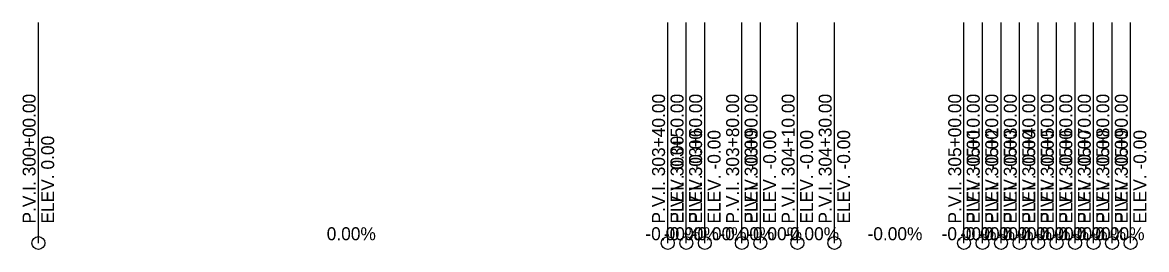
# Model space of a CAD drawing. Extents: x -70 to 701944, y -4 to 666871.
# Drawn here: x 661863 to 662471, y 648385 to 648508 of the extents above; entities that cross this region are included whole.
import ezdxf

# ---------------------------------------------------------------- set-up
doc = ezdxf.new("R2010")
doc.units = 0
doc.layers.add('R_Vert Alg', color=7, linetype='Continuous')
doc.layers.add('R_Vert Alg Annot', color=7, linetype='Continuous')

msp = doc.modelspace()

# ---------------------------------------------------------------- linework, layer by layer
at = {"layer": 'R_Vert Alg'}
for p, q in [((661872.01, 648388.73), (661872.01, 648507.73)), ((662212.01, 648388.73), (662212.01, 648507.73)), ((662222.01, 648388.73), (662222.01, 648507.73)), ((662232.01, 648388.73), (662232.01, 648507.73)), ((662252.01, 648388.73), (662252.01, 648507.73)), ((662262.01, 648388.73), (662262.01, 648507.73)), ((662282.01, 648388.73), (662282.01, 648507.73)), ((662302.01, 648388.73), (662302.01, 648507.73)), ((662372.01, 648388.73), (662372.01, 648507.73)), ((662382.01, 648388.73), (662382.01, 648507.73)), ((662392.01, 648388.73), (662392.01, 648507.73)), ((662402.01, 648388.73), (662402.01, 648507.73)), ((662412.01, 648388.73), (662412.01, 648507.73)), ((662422.01, 648388.73), (662422.01, 648507.73)), ((662432.01, 648388.73), (662432.01, 648507.73)), ((662442.01, 648388.73), (662442.01, 648507.73)), ((662452.01, 648388.73), (662452.01, 648507.73)), ((662462.01, 648388.73), (662462.01, 648507.73))]:
    msp.add_line(p, q, dxfattribs=at)
for centre in [(661872.01, 648388.73), (662212.01, 648388.73), (662222.01, 648388.73), (662232.01, 648388.73), (662252.01, 648388.73), (662262.01, 648388.73), (662282.01, 648388.73), (662302.01, 648388.73), (662372.01, 648388.73), (662382.01, 648388.73), (662392.01, 648388.73), (662402.01, 648388.73), (662412.01, 648388.73), (662422.01, 648388.73), (662432.01, 648388.73), (662442.01, 648388.73), (662452.01, 648388.73), (662462.01, 648388.73)]:
    msp.add_circle(centre, 3.5, dxfattribs=at)

# ---------------------------------------------------------------- texts
at = {"layer": 'R_Vert Alg Annot'}
for s, rotation, p in [('P.V.I. 300+00.00', 90, (661870.51, 648399.23)), ('P.V.I. 303+40.00', 90, (662210.51, 648399.23)), ('P.V.I. 303+50.00', 90, (662220.51, 648399.23)), ('P.V.I. 303+60.00', 90, (662230.51, 648399.23)), ('P.V.I. 303+80.00', 90, (662250.51, 648399.23)), ('P.V.I. 303+90.00', 90, (662260.51, 648399.23)), ('P.V.I. 304+10.00', 90, (662280.51, 648399.23)), ('P.V.I. 304+30.00', 90, (662300.51, 648399.23)), ('P.V.I. 305+00.00', 90, (662370.51, 648399.23)), ('P.V.I. 305+10.00', 90, (662380.51, 648399.23)), ('P.V.I. 305+20.00', 90, (662390.51, 648399.23)), ('P.V.I. 305+30.00', 90, (662400.51, 648399.23)), ('P.V.I. 305+40.00', 90, (662410.51, 648399.23)), ('P.V.I. 305+50.00', 90, (662420.51, 648399.23)), ('P.V.I. 305+60.00', 90, (662430.51, 648399.23)), ('P.V.I. 305+70.00', 90, (662440.51, 648399.23)), ('P.V.I. 305+80.00', 90, (662450.51, 648399.23)), ('P.V.I. 305+90.00', 90, (662460.51, 648399.23)), ('ELEV. 0.00', 90, (661880.51, 648399.23)), ('ELEV. 0.00', 90, (662220.51, 648399.23)), ('ELEV. -0.00', 90, (662230.51, 648399.23)), ('ELEV. -0.00', 90, (662240.51, 648399.23)), ('ELEV. -0.00', 90, (662260.51, 648399.23)), ('ELEV. -0.00', 90, (662270.51, 648399.23)), ('ELEV. -0.00', 90, (662290.51, 648399.23)), ('ELEV. -0.00', 90, (662310.51, 648399.23)), ('ELEV. -0.00', 90, (662380.51, 648399.23)), ('ELEV. -0.00', 90, (662390.51, 648399.23)), ('ELEV. -0.00', 90, (662400.51, 648399.23)), ('ELEV. -0.00', 90, (662410.51, 648399.23)), ('ELEV. -0.00', 90, (662420.51, 648399.23)), ('ELEV. -0.00', 90, (662430.51, 648399.23)), ('ELEV. -0.00', 90, (662440.51, 648399.23)), ('ELEV. -0.00', 90, (662450.51, 648399.23)), ('ELEV. -0.00', 90, (662460.51, 648399.23)), ('ELEV. -0.00', 90, (662470.51, 648399.23)), ('0.00%', 360, (662027.76, 648390.23)), ('-0.00%', 360, (662199.9, 648390.23)), ('-0.00%', 360, (662209.9, 648390.23)), ('-0.00%', 360, (662224.9, 648390.23)), ('-0.00%', 360, (662239.9, 648390.23)), ('-0.00%', 360, (662254.9, 648390.23)), ('-0.00%', 360, (662274.9, 648390.23)), ('-0.00%', 360, (662319.9, 648390.23)), ('-0.00%', 360, (662359.9, 648390.23)), ('-0.00%', 360, (662369.9, 648390.23)), ('-0.00%', 360, (662379.9, 648390.23)), ('-0.00%', 360, (662389.9, 648390.23)), ('-0.00%', 360, (662399.9, 648390.23)), ('-0.00%', 360, (662409.9, 648390.23)), ('-0.00%', 360, (662419.9, 648390.23)), ('-0.00%', 360, (662429.9, 648390.23)), ('-0.00%', 360, (662439.9, 648390.23))]:
    msp.add_text(s, height=7, rotation=rotation, dxfattribs=at).set_placement(p)

doc.saveas('drawing.dxf')
